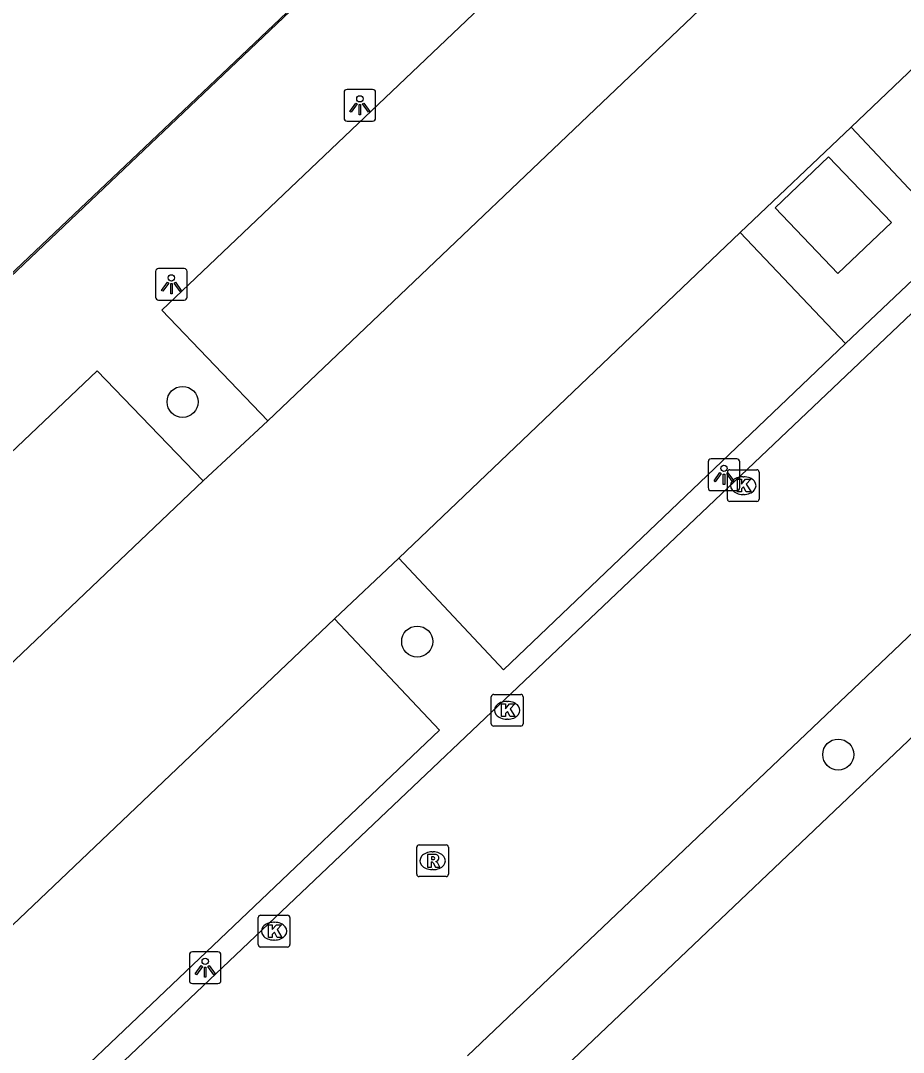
# Model space of a CAD drawing. Extents: x 156141 to 158132, y 385651 to 388399.
# Drawn here: x 156722.34 to 156750.18, y 388071.65 to 388104.18 of the extents above; entities that cross this region are included whole.
import ezdxf

# ---------------------------------------------------------------- set-up
doc = ezdxf.new("R2010")
doc.units = 0
for name, color, linetype in [('IMGEO_Boom', 7, 'Continuous'), ('IMGEO_Kolk', 7, 'Continuous'), ('IMGEO_Lage_trafo', 7, 'Continuous'), ('IMGEO_Lichtpunt', 7, 'Continuous'), ('IMGEO_Lijnafwatering', 7, 'Continuous'), ('IMGEO_Parkeervlak_halfverhard', 7, 'Continuous'), ('IMGEO_Rijbaan_lokaal_gesloten', 7, 'Continuous'), ('IMGEO_Rijbaan_lokaal_open', 7, 'Continuous'), ('IMGEO_Rioolput', 7, 'Continuous'), ('IMGEO_Voetpad_open', 7, 'Continuous')]:
    doc.layers.add(name, color=color, linetype=linetype)

msp = doc.modelspace()

# ---------------------------------------------------------------- linework, layer by layer
at = {"layer": 'IMGEO_Boom'}
for centre in [(156727.451, 388092.163), (156734.849, 388084.604), (156748.126, 388081.042)]:
    msp.add_circle(centre, 0.489, dxfattribs=at)
at = {"layer": 'IMGEO_Kolk'}
for p, q in [((156744.632, 388089.097), (156744.632, 388089.949)), ((156744.707, 388090.023), (156745.559, 388090.023)), ((156745.633, 388089.949), (156745.633, 388089.097)), ((156745.12, 388089.803), (156745.145, 388089.803)), ((156745.143, 388089.243), (156745.118, 388089.243)), ((156745.559, 388089.023), (156744.707, 388089.023)), ((156737.187, 388082.012), (156737.187, 388082.864)), ((156737.262, 388082.938), (156738.114, 388082.938)), ((156737.675, 388082.718), (156737.7, 388082.718)), ((156738.188, 388082.864), (156738.188, 388082.012)), ((156737.698, 388082.158), (156737.673, 388082.158)), ((156738.114, 388081.938), (156737.262, 388081.938)), ((156729.837, 388075.049), (156729.837, 388075.901)), ((156729.912, 388075.975), (156730.764, 388075.975)), ((156730.838, 388075.901), (156730.838, 388075.049)), ((156730.325, 388075.755), (156730.35, 388075.755)), ((156730.348, 388075.195), (156730.323, 388075.195)), ((156730.764, 388074.975), (156729.912, 388074.975))]:
    msp.add_line(p, q, dxfattribs=at)
for points in [[(156744.632, 388089.097), (156744.632, 388089.949)], [(156744.707, 388090.023), (156745.559, 388090.023)], [(156745.633, 388089.949), (156745.633, 388089.097)], [(156744.953, 388089.723), (156745.076, 388089.723), (156745.076, 388089.572), (156745.206, 388089.723), (156745.37, 388089.723), (156745.224, 388089.572), (156745.377, 388089.323), (156745.225, 388089.323), (156745.14, 388089.487), (156745.076, 388089.42), (156745.076, 388089.323), (156744.953, 388089.323), (156744.953, 388089.723)], [(156745.559, 388089.023), (156744.707, 388089.023)], [(156737.187, 388082.012), (156737.187, 388082.864)], [(156737.262, 388082.938), (156738.114, 388082.938)], [(156738.188, 388082.864), (156738.188, 388082.012)], [(156737.508, 388082.638), (156737.631, 388082.638), (156737.631, 388082.487), (156737.761, 388082.638), (156737.925, 388082.638), (156737.779, 388082.487), (156737.932, 388082.238), (156737.78, 388082.238), (156737.695, 388082.402), (156737.631, 388082.335), (156737.631, 388082.238), (156737.508, 388082.238), (156737.508, 388082.638)], [(156738.114, 388081.938), (156737.262, 388081.938)], [(156729.837, 388075.049), (156729.837, 388075.901)], [(156729.912, 388075.975), (156730.764, 388075.975)], [(156730.838, 388075.901), (156730.838, 388075.049)], [(156730.158, 388075.675), (156730.281, 388075.675), (156730.281, 388075.524), (156730.411, 388075.675), (156730.575, 388075.675), (156730.429, 388075.524), (156730.582, 388075.275), (156730.43, 388075.275), (156730.345, 388075.439), (156730.281, 388075.372), (156730.281, 388075.275), (156730.158, 388075.275), (156730.158, 388075.675)], [(156730.764, 388074.975), (156729.912, 388074.975)]]:
    msp.add_lwpolyline(points, dxfattribs=at)
for centre, start, end in [((156744.709, 388089.947), 91.552, 178.448), ((156744.709, 388089.947), 91.552, 178.448), ((156745.557, 388089.947), 1.552, 88.448), ((156745.557, 388089.947), 1.552, 88.448), ((156744.709, 388089.099), 181.552, 268.448), ((156744.709, 388089.099), 181.552, 268.448), ((156745.557, 388089.099), 271.552, 358.448), ((156745.557, 388089.099), 271.552, 358.448), ((156737.264, 388082.862), 91.552, 178.448), ((156737.264, 388082.862), 91.552, 178.448), ((156738.112, 388082.862), 1.552, 88.448), ((156738.112, 388082.862), 1.552, 88.448), ((156737.264, 388082.014), 181.552, 268.448), ((156737.264, 388082.014), 181.552, 268.448), ((156738.112, 388082.014), 271.552, 358.448), ((156738.112, 388082.014), 271.552, 358.448), ((156729.914, 388075.899), 91.552, 178.448), ((156729.914, 388075.899), 91.552, 178.448), ((156730.762, 388075.899), 1.552, 88.448), ((156730.762, 388075.899), 1.552, 88.448), ((156729.914, 388075.051), 181.552, 268.448), ((156729.914, 388075.051), 181.552, 268.448), ((156730.762, 388075.051), 271.552, 358.448), ((156730.762, 388075.051), 271.552, 358.448)]:
    msp.add_arc(centre, 0.0765, start, end, dxfattribs=at)
for centre, major_axis, ratio, start_param, end_param in [((156745.119, 388089.523), (-0.387, 0.002), 0.722429, 4.712389, 7.853982), ((156745.144, 388089.523), (-0.39, 0.002), 0.717154, 1.570796, 4.712389), ((156737.674, 388082.438), (-0.387, 0.002), 0.722429, 4.712389, 7.853982), ((156737.699, 388082.438), (-0.39, 0.002), 0.717154, 1.570796, 4.712389), ((156730.324, 388075.475), (-0.387, 0.002), 0.722429, 4.712389, 7.853982), ((156730.349, 388075.475), (-0.39, 0.002), 0.717154, 1.570796, 4.712389)]:
    msp.add_ellipse(centre, major_axis=major_axis, ratio=ratio, start_param=start_param, end_param=end_param, dxfattribs=at)
at = {"layer": 'IMGEO_Lage_trafo'}
msp.add_lwpolyline([(156748.112, 388096.211), (156746.136, 388098.286), (156747.821, 388099.894), (156749.804, 388097.823), (156748.112, 388096.211)], dxfattribs=at)
at = {"layer": 'IMGEO_Lichtpunt'}
for p, q in [((156732.543, 388101.92), (156732.543, 388101.113)), ((156732.543, 388101.92), (156732.543, 388101.113)), ((156733.445, 388102.015), (156732.637, 388102.015)), ((156733.445, 388102.015), (156732.637, 388102.015)), ((156733.539, 388101.113), (156733.539, 388101.92)), ((156733.539, 388101.113), (156733.539, 388101.92)), ((156732.637, 388101.019), (156733.445, 388101.019)), ((156732.637, 388101.019), (156733.445, 388101.019)), ((156727.502, 388096.37), (156726.694, 388096.37)), ((156727.502, 388096.37), (156726.694, 388096.37)), ((156726.6, 388096.275), (156726.6, 388095.468)), ((156726.6, 388096.275), (156726.6, 388095.468)), ((156727.596, 388095.468), (156727.596, 388096.275)), ((156727.596, 388095.468), (156727.596, 388096.275)), ((156726.694, 388095.374), (156727.502, 388095.374)), ((156726.694, 388095.374), (156727.502, 388095.374)), ((156744.024, 388090.268), (156744.024, 388089.461)), ((156744.024, 388090.268), (156744.024, 388089.461)), ((156744.926, 388090.363), (156744.118, 388090.363)), ((156744.926, 388090.363), (156744.118, 388090.363)), ((156745.02, 388089.461), (156745.02, 388090.268)), ((156745.02, 388089.461), (156745.02, 388090.268)), ((156744.118, 388089.367), (156744.926, 388089.367)), ((156744.118, 388089.367), (156744.926, 388089.367)), ((156727.666, 388074.725), (156727.666, 388073.918)), ((156727.666, 388074.725), (156727.666, 388073.918)), ((156728.568, 388074.82), (156727.76, 388074.82)), ((156728.568, 388074.82), (156727.76, 388074.82)), ((156728.662, 388073.918), (156728.662, 388074.725)), ((156728.662, 388073.918), (156728.662, 388074.725)), ((156727.76, 388073.824), (156728.568, 388073.824)), ((156727.76, 388073.824), (156728.568, 388073.824))]:
    msp.add_line(p, q, dxfattribs=at)
for points in [[(156732.917, 388101.584), (156732.956, 388101.556), (156732.768, 388101.294), (156732.73, 388101.321), (156732.917, 388101.584)], [(156733.019, 388101.536), (156733.066, 388101.536), (156733.066, 388101.214), (156733.019, 388101.214), (156733.019, 388101.536)], [(156733.129, 388101.556), (156733.167, 388101.583), (156733.354, 388101.321), (156733.315, 388101.293), (156733.129, 388101.556)], [(156726.974, 388095.939), (156727.013, 388095.911), (156726.825, 388095.649), (156726.787, 388095.676), (156726.974, 388095.939)], [(156727.076, 388095.891), (156727.123, 388095.891), (156727.123, 388095.569), (156727.076, 388095.569), (156727.076, 388095.891)], [(156727.186, 388095.911), (156727.224, 388095.938), (156727.411, 388095.676), (156727.372, 388095.648), (156727.186, 388095.911)], [(156744.398, 388089.932), (156744.437, 388089.904), (156744.249, 388089.642), (156744.211, 388089.669), (156744.398, 388089.932)], [(156744.5, 388089.884), (156744.547, 388089.884), (156744.547, 388089.562), (156744.5, 388089.562), (156744.5, 388089.884)], [(156744.61, 388089.904), (156744.648, 388089.931), (156744.835, 388089.669), (156744.796, 388089.641), (156744.61, 388089.904)], [(156728.04, 388074.389), (156728.079, 388074.361), (156727.891, 388074.099), (156727.853, 388074.126), (156728.04, 388074.389)], [(156728.142, 388074.341), (156728.189, 388074.341), (156728.189, 388074.019), (156728.142, 388074.019), (156728.142, 388074.341)], [(156728.252, 388074.361), (156728.29, 388074.388), (156728.477, 388074.126), (156728.438, 388074.098), (156728.252, 388074.361)]]:
    msp.add_lwpolyline(points, dxfattribs=at)
for centre in [(156733.042, 388101.718), (156727.099, 388096.073), (156744.523, 388090.066), (156728.165, 388074.523)]:
    msp.add_circle(centre, 0.0994, dxfattribs=at)
for centre, start, end in [((156732.637, 388101.92), 90, 180), ((156732.637, 388101.92), 90, 180), ((156733.445, 388101.92), 0, 90), ((156733.445, 388101.92), 0, 90), ((156732.637, 388101.113), 180, 270), ((156732.637, 388101.113), 180, 270), ((156733.445, 388101.113), 270, 0), ((156733.445, 388101.113), 270, 360), ((156726.694, 388096.275), 90, 180), ((156726.694, 388096.275), 90, 180), ((156727.502, 388096.275), 0, 90), ((156727.502, 388096.275), 0, 90), ((156726.694, 388095.468), 180, 270), ((156726.694, 388095.468), 180, 270), ((156727.502, 388095.468), 270, 0), ((156727.502, 388095.468), 270, 360), ((156744.118, 388090.268), 90, 180), ((156744.118, 388090.268), 90, 180), ((156744.926, 388090.268), 0, 90), ((156744.926, 388090.268), 0, 90), ((156744.118, 388089.461), 180, 270), ((156744.118, 388089.461), 180, 270), ((156744.926, 388089.461), 270, 0), ((156744.926, 388089.461), 270, 360), ((156727.76, 388074.725), 90, 180), ((156727.76, 388074.725), 90, 180), ((156728.568, 388074.725), 0, 90), ((156728.568, 388074.725), 0, 90), ((156727.76, 388073.918), 180, 270), ((156727.76, 388073.918), 180, 270), ((156728.568, 388073.918), 270, 0), ((156728.568, 388073.918), 270, 360)]:
    msp.add_arc(centre, 0.0946, start, end, dxfattribs=at)
at = {"layer": 'IMGEO_Lijnafwatering'}
msp.add_lwpolyline([(156719.337, 388093.639), (156732.962, 388106.561)], dxfattribs=at)
at = {"layer": 'IMGEO_Parkeervlak_halfverhard'}
for points in [[(156730.135, 388091.562), (156726.802, 388095.058), (156741.095, 388108.653), (156741.15, 388108.595)], [(156748.355, 388094.002), (156737.576, 388083.716), (156734.269, 388087.233)], [(156713.816, 388076.083), (156710.474, 388079.585), (156724.759, 388093.143), (156728.105, 388089.669)], [(156732.242, 388085.318), (156735.551, 388081.817), (156721.27, 388068.238), (156717.976, 388071.762)]]:
    msp.add_lwpolyline(points, dxfattribs=at)
at = {"layer": 'IMGEO_Rijbaan_lokaal_gesloten'}
for points in [[(156651.463, 388028.623), (156651.226, 388028.872), (156732.524, 388106.093), (156732.988, 388106.533)], [(156760.794, 388104.778), (156670.342, 388018.939)], [(156734.052, 388066.003), (156771.27, 388101.372), (156771.958, 388102.013)], [(156754.574, 388088.795), (156736.437, 388071.544)]]:
    msp.add_lwpolyline(points, dxfattribs=at)
at = {"layer": 'IMGEO_Rijbaan_lokaal_open'}
for points in [[(156744.408, 388105.155), (156730.135, 388091.562)], [(156750.558, 388102.747), (156748.531, 388100.824)], [(156745.037, 388097.499), (156748.531, 388100.824)], [(156734.269, 388087.233), (156745.037, 388097.499)], [(156728.105, 388089.669), (156730.135, 388091.562)], [(156728.105, 388089.669), (156713.816, 388076.083)], [(156734.269, 388087.233), (156732.242, 388085.318)], [(156717.976, 388071.762), (156732.242, 388085.318)]]:
    msp.add_lwpolyline(points, dxfattribs=at)
at = {"layer": 'IMGEO_Rioolput'}
for p, q in [((156734.836, 388077.268), (156734.836, 388078.12)), ((156734.911, 388078.194), (156735.763, 388078.194)), ((156735.837, 388078.12), (156735.837, 388077.268)), ((156735.324, 388077.974), (156735.349, 388077.974)), ((156735.763, 388077.194), (156734.911, 388077.194)), ((156735.347, 388077.414), (156735.322, 388077.414))]:
    msp.add_line(p, q, dxfattribs=at)
for points in [[(156734.836, 388077.268), (156734.836, 388078.12)], [(156734.911, 388078.194), (156735.763, 388078.194)], [(156735.837, 388078.12), (156735.837, 388077.268)], [(156735.425, 388077.892), (156735.173, 388077.894), (156735.173, 388077.494)], [(156735.351, 388077.813), (156735.297, 388077.813), (156735.297, 388077.732)], [(156735.173, 388077.494), (156735.297, 388077.494), (156735.297, 388077.656), (156735.308, 388077.656)], [(156735.297, 388077.732), (156735.349, 388077.732)], [(156735.355, 388077.627), (156735.426, 388077.494), (156735.566, 388077.494), (156735.501, 388077.62)], [(156735.763, 388077.194), (156734.911, 388077.194)]]:
    msp.add_lwpolyline(points, dxfattribs=at)
for centre, radius, start, end in [((156734.913, 388078.118), 0.0765, 91.552, 178.448), ((156734.913, 388078.118), 0.0765, 91.552, 178.448), ((156735.761, 388078.118), 0.0765, 1.552, 88.448), ((156735.761, 388078.118), 0.0765, 1.552, 88.448), ((156735.357, 388077.717), 0.0964, 77.0061, 93.1865), ((156735.371, 388077.774), 0.0378, 276.6634, 79.6772), ((156735.424, 388077.782), 0.109, 350.3612, 89.416), ((156735.307, 388077.603), 0.0533, 26.0293, 88.6989), ((156735.333, 388077.921), 0.19, 274.7715, 282.9687), ((156735.422, 388077.782), 0.112, 277.5842, 350.9817), ((156735.406, 388077.567), 0.108, 29.5134, 73.7905), ((156734.913, 388077.27), 0.0765, 181.552, 268.448), ((156734.913, 388077.27), 0.0765, 181.552, 268.448), ((156735.761, 388077.27), 0.0765, 271.552, 358.448), ((156735.761, 388077.27), 0.0765, 271.552, 358.448)]:
    msp.add_arc(centre, radius, start, end, dxfattribs=at)
for centre, major_axis, ratio, start_param, end_param in [((156735.323, 388077.694), (-0.387, 0.002), 0.722429, 4.712389, 7.853982), ((156735.348, 388077.694), (-0.39, 0.002), 0.717154, 1.570796, 4.712389)]:
    msp.add_ellipse(centre, major_axis=major_axis, ratio=ratio, start_param=start_param, end_param=end_param, dxfattribs=at)
at = {"layer": 'IMGEO_Voetpad_open'}
for points in [[(156748.531, 388100.824), (156751.849, 388097.299), (156748.355, 388094.002)], [(156745.037, 388097.499), (156748.355, 388094.002)]]:
    msp.add_lwpolyline(points, dxfattribs=at)

doc.saveas('drawing.dxf')
